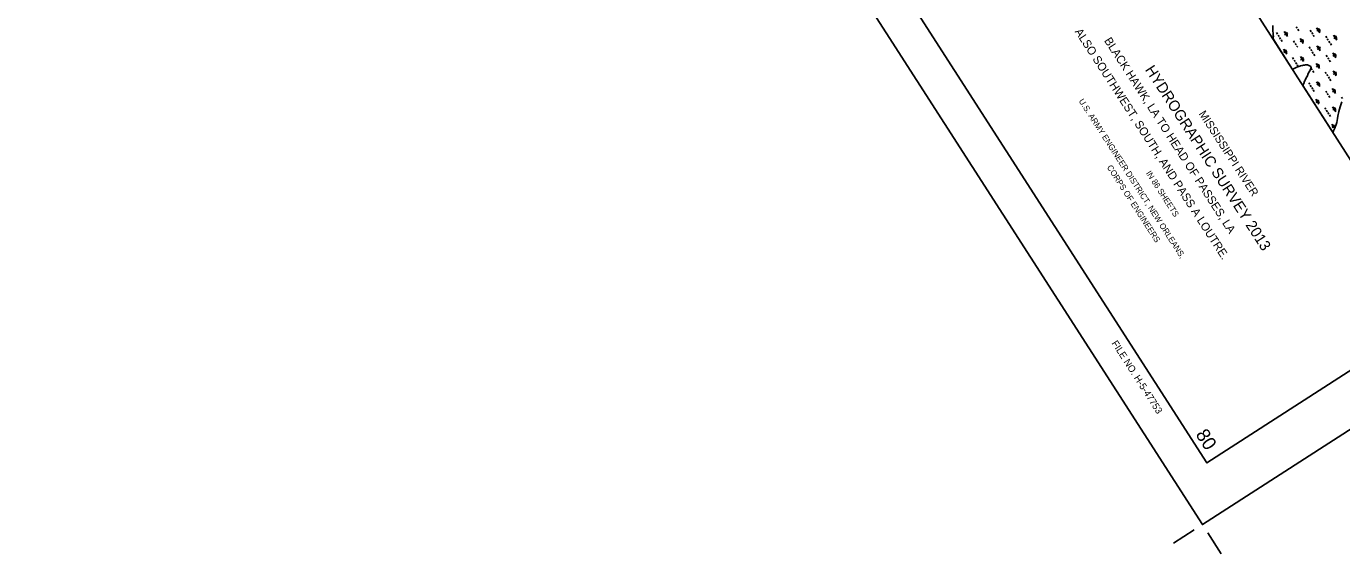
# Model space of a CAD drawing. Extents: x 3937982 to 3958556, y 219448 to 241894.
# Drawn here: x 3938227 to 3949325, y 219448 to 223893 of the extents above; entities that cross this region are included whole.
import ezdxf

# ---------------------------------------------------------------- set-up
doc = ezdxf.new("R2010")
doc.units = 0
for name, color, linetype in [('G-ANNO-NPLT', 7, 'Continuous'), ('V-ANNO-DIMS', 7, 'Continuous'), ('V-ANNO-SYMB', 7, 'Continuous'), ('V-ANNO-TEXT', 7, 'Continuous'), ('V-GRID-FRAM', 7, 'Continuous'), ('V-TOPO-SHOR', 7, 'Continuous'), ('V-WETL-SWMP', 7, 'Continuous')]:
    doc.layers.add(name, color=color, linetype=linetype)

msp = doc.modelspace()

# ---------------------------------------------------------------- linework, layer by layer
at = {"layer": 'G-ANNO-NPLT'}
msp.add_lwpolyline([(3938227.293, 235108.722), (3948150.136, 219692.877), (3958310.581, 226232.933), (3948387.738, 241648.778)], close=True, dxfattribs=at)
at = {"layer": 'V-ANNO-DIMS'}
for p, q in [((3948080.065, 219647.773), (3947904.885, 219535.013)), ((3948195.241, 219622.805), (3948308, 219447.625))]:
    msp.add_line(p, q, dxfattribs=at)
at = {"layer": 'V-ANNO-SYMB'}
msp.add_lwpolyline([(3939234.332, 234121.63), (3948187.407, 220212.388), (3957822.273, 226414.141), (3948869.197, 240323.382), (3939234.332, 234121.63)], dxfattribs=at)
at = {"layer": 'V-GRID-FRAM'}
msp.add_lwpolyline([(3948998.173, 239513.74), (3957109.469, 226912.286), (3949780.097, 222173.81), (3941699.799, 234772.334), (3948998.173, 239513.74)], dxfattribs=at)
at = {"layer": 'V-TOPO-SHOR'}
msp.add_lwpolyline([(3949252.64, 222996.203), (3949256.003, 223011.482), (3949267.314, 223033.128), (3949273.448, 223051.363), (3949278.826, 223065.173), (3949283.934, 223081.061), (3949287.727, 223099.282), (3949289.711, 223115.412), (3949293.486, 223136.754), (3949301.059, 223175.015), (3949310.976, 223213.292), (3949325.797, 223257.316)], dxfattribs=at)
at = {"layer": 'V-WETL-SWMP'}
for p, q in [((3948743.77, 223856.194), (3948744.01, 223868.289)), ((3948744.744, 223848.757), (3948743.77, 223856.194)), ((3948744.01, 223868.289), (3948744.269, 223876.974)), ((3948744.269, 223876.974), (3948744.814, 223889.691)), ((3948746.043, 223838.841), (3948744.744, 223848.757)), ((3948744.814, 223889.691), (3948745.382, 223898.688)), ((3948840.74, 223848.349), (3948867.802, 223806.306)), ((3948940.722, 223889.423), (3948949.382, 223875.969)), ((3948953.712, 223869.242), (3948962.372, 223855.788)), ((3949058.871, 223859.683), (3949067.531, 223846.229)), ((3949113.737, 223881.08), (3949140.799, 223839.037)), ((3949117.533, 223860.928), (3949124.028, 223850.838)), ((3949127.268, 223860.059), (3949142.403, 223869.801)), ((3948745.743, 223786.539), (3948746.035, 223787.364)), ((3948910.533, 223529.605), (3948745.743, 223786.539)), ((3948746.035, 223787.364), (3948747.54, 223795.125)), ((3948747.015, 223831.714), (3948746.043, 223838.841)), ((3948747.385, 223821.483), (3948747.015, 223831.714)), ((3948747.737, 223814.353), (3948747.385, 223821.483)), ((3948747.54, 223795.125), (3948748.401, 223806.914)), ((3948748.401, 223806.914), (3948747.737, 223814.353)), ((3948774.875, 223839.754), (3948783.535, 223826.301)), ((3948787.865, 223819.574), (3948796.525, 223806.12)), ((3948800.855, 223799.393), (3948809.515, 223785.939)), ((3948813.845, 223779.212), (3948822.505, 223765.758)), ((3948844.536, 223828.197), (3948851.031, 223818.107)), ((3948854.271, 223827.328), (3948869.407, 223837.07)), ((3948919.003, 223769.654), (3948927.663, 223756.2)), ((3948931.993, 223749.473), (3948940.653, 223736.019)), ((3948973.869, 223791.051), (3949000.932, 223749.008)), ((3948977.665, 223770.898), (3948984.16, 223760.808)), ((3948987.401, 223770.029), (3949002.536, 223779.772)), ((3949071.86, 223839.503), (3949080.52, 223826.049)), ((3949084.85, 223819.322), (3949093.51, 223805.868)), ((3949190.438, 223808.795), (3949199.097, 223795.341)), ((3949203.427, 223788.615), (3949212.087, 223775.161)), ((3949216.417, 223768.434), (3949225.077, 223754.98)), ((3949229.407, 223748.253), (3949238.067, 223734.799)), ((3949256.303, 223817.39), (3949283.365, 223775.347)), ((3949260.099, 223797.238), (3949266.593, 223787.147)), ((3949269.834, 223796.369), (3949284.969, 223806.111)), ((3948834.002, 223701.021), (3948861.064, 223658.978)), ((3948837.798, 223680.869), (3948844.293, 223670.779)), ((3948847.533, 223680), (3948862.669, 223689.742)), ((3948910.703, 223628.736), (3948919.363, 223615.282)), ((3948944.983, 223729.292), (3948953.643, 223715.838)), ((3948976.568, 223637.331), (3949003.63, 223595.288)), ((3948990.099, 223616.31), (3949005.235, 223626.052)), ((3949050.57, 223718.766), (3949059.23, 223705.312)), ((3949063.56, 223698.585), (3949072.22, 223685.131)), ((3949076.55, 223678.404), (3949085.21, 223664.95)), ((3949089.54, 223658.224), (3949098.2, 223644.77)), ((3949116.435, 223727.361), (3949143.498, 223685.317)), ((3949120.231, 223707.208), (3949126.726, 223697.118)), ((3949129.966, 223706.339), (3949145.102, 223716.081)), ((3949194.698, 223648.665), (3949203.358, 223635.211)), ((3949207.688, 223628.484), (3949216.348, 223615.03)), ((3949249.564, 223670.062), (3949276.627, 223628.019)), ((3949253.36, 223649.91), (3949259.855, 223639.819)), ((3949263.096, 223649.04), (3949278.231, 223658.783)), ((3948918.08, 223534.025), (3948910.533, 223529.605)), ((3948924.572, 223537.474), (3948918.08, 223534.025)), ((3948923.693, 223608.555), (3948932.353, 223595.102)), ((3948930.445, 223540.61), (3948924.572, 223537.474)), ((3948939.721, 223545.316), (3948930.445, 223540.61)), ((3948936.683, 223588.375), (3948945.343, 223574.921)), ((3948946.214, 223548.455), (3948939.721, 223545.316)), ((3948955.495, 223552.23), (3948946.214, 223548.455)), ((3948949.673, 223568.194), (3948958.333, 223554.74)), ((3948962.303, 223554.751), (3948955.495, 223552.23)), ((3948972.208, 223557.91), (3948962.303, 223554.751)), ((3948978.709, 223559.809), (3948972.208, 223557.91)), ((3948988.929, 223562.04), (3948978.709, 223559.809)), ((3948980.364, 223617.179), (3948986.859, 223607.088)), ((3948994.812, 223563.625), (3948988.929, 223562.04)), ((3949004.106, 223565.23), (3948994.812, 223563.625)), ((3949010.612, 223566.199), (3949004.106, 223565.23)), ((3949020.528, 223567.497), (3949010.612, 223566.199)), ((3949028.901, 223567.546), (3949020.528, 223567.497)), ((3949036.036, 223566.968), (3949028.901, 223567.546)), ((3949041.627, 223565.45), (3949036.036, 223566.968)), ((3949046.908, 223563.931), (3949041.627, 223565.45)), ((3949050.014, 223563.019), (3949046.908, 223563.931)), ((3949048.18, 223505.638), (3949050.942, 223510.616)), ((3949054.678, 223560.875), (3949050.014, 223563.019)), ((3949050.942, 223510.616), (3949055.238, 223518.394)), ((3949060.906, 223556.57), (3949054.678, 223560.875)), ((3949055.238, 223518.394), (3949058, 223523.372)), ((3949058, 223523.372), (3949061.679, 223530.526)), ((3949064.964, 223551.943), (3949060.906, 223556.57)), ((3949061.679, 223530.526), (3949064.132, 223535.192)), ((3949064.132, 223535.192), (3949065.657, 223539.542)), ((3949067.153, 223548.854), (3949064.964, 223551.943)), ((3949065.657, 223539.542), (3949067.482, 223545.755)), ((3949067.482, 223545.755), (3949067.153, 223548.854)), ((3949067.821, 223538.455), (3949076.481, 223525.001)), ((3949080.811, 223518.274), (3949089.471, 223504.82)), ((3949109.697, 223580.033), (3949136.76, 223537.989)), ((3949113.493, 223559.88), (3949119.988, 223549.79)), ((3949123.228, 223559.011), (3949138.364, 223568.753)), ((3949220.678, 223608.304), (3949229.338, 223594.85)), ((3949252.263, 223516.342), (3949279.325, 223474.299)), ((3948998.241, 223392.853), (3949000.74, 223398.994)), ((3949000.74, 223398.994), (3949002.874, 223405.208)), ((3949002.874, 223405.208), (3949004.7, 223411.111)), ((3949004.7, 223411.111), (3949007.444, 223419.19)), ((3949007.444, 223419.19), (3949009.583, 223424.474)), ((3949009.583, 223424.474), (3949013.866, 223434.423)), ((3949013.866, 223434.423), (3949016.318, 223439.399)), ((3949016.318, 223439.399), (3949017.852, 223442.199)), ((3949017.852, 223442.199), (3949023.069, 223451.533)), ((3949023.069, 223451.533), (3949026.446, 223457.445)), ((3949026.446, 223457.445), (3949031.048, 223465.844)), ((3949031.048, 223465.844), (3949033.498, 223471.131)), ((3949033.498, 223471.131), (3949035.938, 223477.967)), ((3949035.938, 223477.967), (3949038.073, 223484.182)), ((3949038.073, 223484.182), (3949039.601, 223487.912)), ((3949039.601, 223487.912), (3949042.358, 223493.82)), ((3949042.358, 223493.82), (3949044.195, 223497.862)), ((3949044.195, 223497.862), (3949048.18, 223505.638)), ((3949046.531, 223417.718), (3949055.191, 223404.264)), ((3949112.396, 223426.313), (3949139.458, 223384.27)), ((3949116.192, 223406.161), (3949122.687, 223396.07)), ((3949125.927, 223405.291), (3949141.063, 223415.034)), ((3949186.398, 223507.747), (3949195.058, 223494.294)), ((3949199.388, 223487.567), (3949208.048, 223474.113)), ((3949212.378, 223467.386), (3949221.038, 223453.932)), ((3949225.368, 223447.205), (3949234.028, 223433.751)), ((3949256.059, 223496.19), (3949262.554, 223486.1)), ((3949265.794, 223495.321), (3949280.93, 223505.063)), ((3949252.64, 222996.203), (3948998.241, 223392.853)), ((3949059.521, 223397.537), (3949068.181, 223384.083)), ((3949072.511, 223377.356), (3949081.171, 223363.903)), ((3949085.501, 223357.176), (3949094.16, 223343.722)), ((3949190.659, 223347.617), (3949199.319, 223334.163)), ((3949203.649, 223327.437), (3949212.309, 223313.983)), ((3949216.639, 223307.256), (3949225.299, 223293.802)), ((3949245.525, 223369.014), (3949272.587, 223326.971)), ((3949249.321, 223348.862), (3949255.816, 223338.772)), ((3949259.056, 223347.993), (3949274.192, 223357.735)), ((3949322.226, 223296.729), (3949330.886, 223283.275)), ((3949105.658, 223278.985), (3949132.72, 223236.942)), ((3949109.454, 223258.832), (3949115.949, 223248.742)), ((3949119.189, 223257.963), (3949134.325, 223267.706)), ((3949182.359, 223206.7), (3949191.019, 223193.246)), ((3949195.349, 223186.519), (3949204.009, 223173.065)), ((3949248.224, 223215.295), (3949275.286, 223173.251)), ((3949252.02, 223195.142), (3949258.515, 223185.052)), ((3949261.755, 223194.273), (3949276.89, 223204.015)), ((3949310.975, 223213.292), (3949301.06, 223175.016)), ((3949325.796, 223257.316), (3949310.975, 223213.292)), ((3949208.338, 223166.338), (3949216.998, 223152.884)), ((3949221.328, 223146.157), (3949229.988, 223132.704)), ((3949241.486, 223067.967), (3949265.79, 223030.208)), ((3949278.826, 223065.172), (3949273.448, 223051.362)), ((3949283.933, 223081.061), (3949278.826, 223065.172)), ((3949287.726, 223099.283), (3949283.933, 223081.061)), ((3949289.711, 223115.413), (3949287.726, 223099.283)), ((3949293.485, 223136.754), (3949289.711, 223115.413)), ((3949301.06, 223175.016), (3949293.485, 223136.754)), ((3949245.282, 223047.814), (3949251.777, 223037.724)), ((3949256.003, 223011.482), (3949252.64, 222996.203)), ((3949255.017, 223046.945), (3949270.152, 223056.687)), ((3949267.315, 223033.127), (3949256.003, 223011.482)), ((3949273.448, 223051.362), (3949267.315, 223033.127))]:
    msp.add_line(p, q, dxfattribs=at)
for centre, start, end in [((3948839.521, 223850.682), 301.9966798, 343.5403382), ((3949112.517, 223883.413), 301.9966798, 343.5403382), ((3949142.417, 223836.961), 81.9966768, 123.5403352), ((3948869.421, 223804.23), 81.9966768, 123.5403352), ((3948972.65, 223793.384), 301.9966798, 343.5403382), ((3949002.55, 223746.932), 81.9966768, 123.5403352), ((3949255.083, 223819.723), 301.9966798, 343.5403382), ((3949284.983, 223773.271), 81.9966768, 123.5403352), ((3948832.783, 223703.354), 301.9966798, 343.5403382), ((3948862.683, 223656.902), 81.9966768, 123.5403352), ((3948975.349, 223639.664), 301.9966798, 343.5403382), ((3949115.216, 223729.693), 301.9966798, 343.5403382), ((3949145.116, 223683.242), 81.9966768, 123.5403352), ((3949248.345, 223672.395), 301.9966798, 343.5403382), ((3949278.245, 223625.943), 81.9966768, 123.5403352), ((3949005.249, 223593.212), 81.9966768, 123.5403352), ((3949108.478, 223582.365), 301.9966798, 343.5403382), ((3949138.378, 223535.914), 81.9966768, 123.5403352), ((3949251.044, 223518.675), 301.9966798, 343.5403382), ((3949111.177, 223428.646), 301.9966798, 343.5403382), ((3949141.077, 223382.194), 81.9966768, 123.5403352), ((3949280.944, 223472.223), 81.9966768, 123.5403352), ((3949244.306, 223371.347), 301.9966798, 343.5403382), ((3949274.206, 223324.895), 81.9966768, 123.5403352), ((3949104.439, 223281.318), 301.9966798, 343.5403382), ((3949134.339, 223234.866), 81.9966768, 123.5403352), ((3949247.004, 223217.627), 301.9966798, 343.5403382), ((3949276.904, 223171.176), 81.9966768, 123.5403352), ((3949240.266, 223070.299), 301.9966798, 343.5403382), ((3949270.166, 223023.848), 90.1470415, 123.5403352)]:
    msp.add_arc(centre, 17.623, start, end, dxfattribs=at)

# ---------------------------------------------------------------- texts
at = {"layer": 'V-ANNO-TEXT'}
for s, height, rotation, p in [('ALSO SOUTHWEST, SOUTH, AND PASS A LOUTRE.', 70, 302.9442682, (3947069.916, 223848.103)), ('BLACK HAWK, LA TO HEAD OF PASSES, LA', 70, 302.9442682, (3947318.112, 223771.833)), ('HYDROGRAPHIC SURVEY 2013', 90.85, 302.9442682, (3947662.687, 223527.217)), ('U.S. ARMY ENGINEER DISTRICT, NEW ORLEANS,', 50, 302.9442682, (3947103.864, 223262.564)), ('MISSISSIPPI RIVER', 67.5, 302.9442682, (3948116.183, 223155.514)), ('CORPS OF ENGINEERS', 50, 302.9442682, (3947341.588, 222704.052)), ('IN 86 SHEETS', 50, 302.9442682, (3947671.247, 222655.007)), ('FILE NO. H-5-47753', 58.33, 302.7685206, (3947381.455, 221221.468)), ('80', 115, 302.7685222, (3948088.474, 220452.307))]:
    msp.add_text(s, height=height, rotation=rotation, dxfattribs=at).set_placement(p)

doc.saveas('drawing.dxf')
